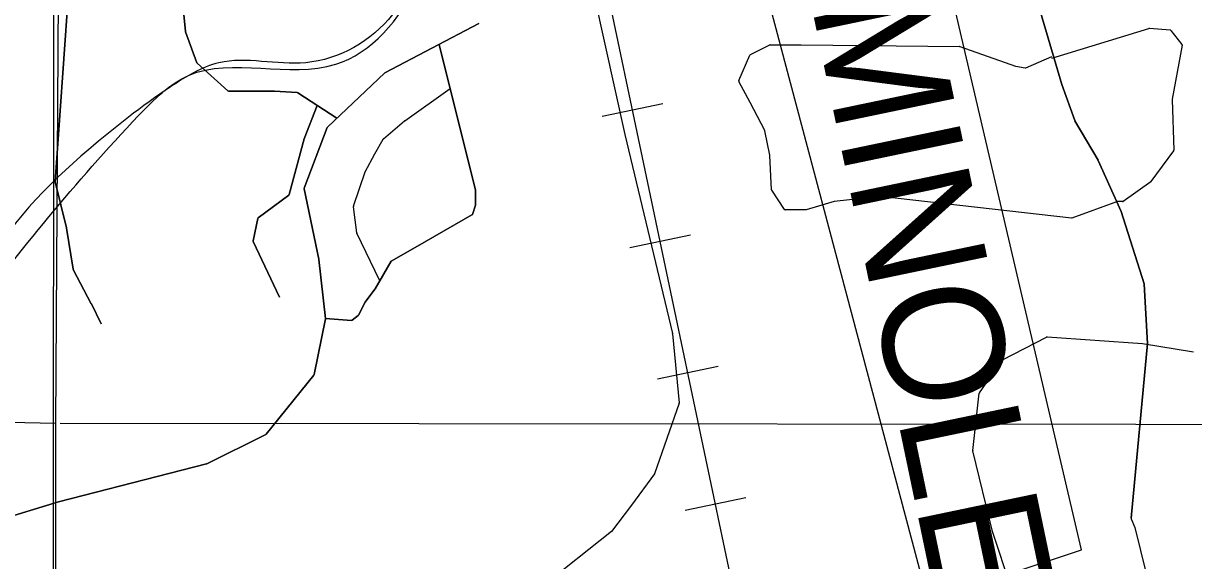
# Model space of a CAD drawing. Extents: x 408847 to 817539, y 923858 to 1151780.
# Drawn here: x 499771 to 504133, y 1056242 to 1058243 of the extents above; entities that cross this region are included whole.
import ezdxf

# ---------------------------------------------------------------- set-up
doc = ezdxf.new("R2010")
doc.units = 0
for name, color, linetype in [('Level 12', 7, 'Continuous'), ('Level 39', 7, 'Continuous'), ('Local Roads Improved', 7, 'Continuous'), ('Local Roads Paved', 7, 'Continuous'), ('Narrow River Creek and Branch and Slough', 7, 'Continuous'), ('Railroads', 7, 'Continuous'), ('Railroads Text', 7, 'Continuous'), ('Section Lines', 7, 'Continuous')]:
    doc.layers.add(name, color=color, linetype=linetype)

msp = doc.modelspace()

# ---------------------------------------------------------------- linework, layer by layer
at = {"layer": 'Level 12'}
msp.add_spline([(495603.3, 1046713.4), (495761.9, 1046773.2), (495913.1, 1047052.1), (495881.6, 1047476.9), (496294.6, 1047971.2), (496438.5, 1048509.7), (496371.8, 1048946.8), (496340.9, 1049045.7), (496285.1, 1049225.1), (496199.4, 1049510.1), (496115.7, 1049787.1), (497150.1, 1050216.1), (497142.2, 1050322.2), (497304.7, 1050638.6), (497839.6, 1051012.6), (498238.7, 1051585.1), (498453, 1051721.1), (499480.1, 1051938.3), (500137.1, 1052304.1), (501176.7, 1052833.8), (501631.7, 1053358.2), (501665.9, 1053474.3), (501682.3, 1053806.9), (500410.7, 1055014.4), (499512.6, 1055498.3), (499222.7, 1055797.1), (499087.1, 1056246.1), (499139.5, 1056468.4), (499556.6, 1057135), (500200.1, 1057899.6), (500386.5, 1058049.6), (500935, 1058091), (501235.6, 1058391.2), (501326.4, 1058954), (501605.6, 1059771.1), (501783.2, 1060031.1)], degree=3, dxfattribs=at)
at = {"layer": 'Level 39'}
msp.add_lwpolyline([(502347.7, 1059081.9), (503142.5, 1056091.3), (503714.8, 1056282.2), (503015.3, 1059272.8)], close=True, dxfattribs=at)
at = {"layer": 'Local Roads Improved'}
for p, q in [((499888.8, 1057653.9), (499950.1, 1058507.1)), ((503641.1, 1058016.1), (503487.7, 1058538.1)), ((500349.9, 1058463), (500374.3, 1058213.3)), ((501467.9, 1058243.3), (501118.5, 1058059.3)), ((500374.5, 1058212.3), (500417, 1058096.9)), ((501320.9, 1058163.6), (501456, 1057623)), ((501456, 1057623), (501320.9, 1058163.6)), ((500418.1, 1058095.3), (500533, 1057992.5)), ((501117.6, 1058058.7), (500903.6, 1057856.8)), ((500535.6, 1057991.4), (500706.1, 1057991.4)), ((500706.4, 1057991.4), (500791.2, 1057985.4)), ((500793.1, 1057984.7), (500938.6, 1057889.8)), ((501191.9, 1057880.8), (501361.5, 1058001)), ((503690.2, 1057881), (503641.2, 1058015.9)), ((500816.9, 1057813.3), (500865.3, 1057937.7)), ((500816.9, 1057813.3), (500865.3, 1057937.7)), ((500902.6, 1057855.3), (500817.3, 1057629.7)), ((501112.4, 1057813.6), (501191.7, 1057880.6)), ((503776.3, 1057733.3), (503690.5, 1057880.4)), ((500761.9, 1057605.4), (500816.8, 1057812.9)), ((500761.9, 1057605.4), (500816.8, 1057812.9)), ((501081.2, 1057757.8), (501111.5, 1057812.5)), ((501044.4, 1057690.4), (501081.1, 1057757.7)), ((503862.4, 1057542.7), (503776.5, 1057732.9)), ((501001.5, 1057561.8), (501044.2, 1057689.8)), ((499931.7, 1057481.2), (499888.9, 1057652.6)), ((500646, 1057518.8), (500760.4, 1057603.2)), ((500646, 1057518.8), (500760.4, 1057603.2)), ((500817.1, 1057627.5), (500872.1, 1057364.4)), ((501456.1, 1057622), (501456.1, 1057567.8)), ((501456.1, 1057567.8), (501456.1, 1057622)), ((501013.5, 1057463.2), (501001.4, 1057560.1)), ((501455.9, 1057566.5), (501444.3, 1057531.7)), ((501444.3, 1057531.7), (501455.9, 1057566.5)), ((503948.3, 1057272.4), (503862.5, 1057542.3)), ((500626.6, 1057433.2), (500644.4, 1057516.5)), ((500626.6, 1057433.2), (500644.4, 1057516.5)), ((499956.2, 1057328), (499931.8, 1057480.9)), ((501099.3, 1057284.4), (501013.8, 1057462)), ((500724.7, 1057222.8), (500626.9, 1057430.6)), ((500724.7, 1057222.8), (500626.9, 1057430.6)), ((500023.9, 1057198.2), (499956.6, 1057326.7)), ((500872.2, 1057364), (500896.7, 1057143.5)), ((501142.1, 1057357.1), (501081.3, 1057253.7)), ((501081.3, 1057253.7), (501142.1, 1057357.1)), ((501081, 1057253.3), (501044.5, 1057204.6)), ((501044.5, 1057204.6), (501081, 1057253.3)), ((503960.8, 1057050.8), (503948.5, 1057271.4)), ((500060.8, 1057124.4), (500024, 1057198.1)), ((501044.1, 1057204), (501020.1, 1057156)), ((501020.1, 1057156), (501044.1, 1057204)), ((501018.9, 1057154.6), (500996.3, 1057137.6)), ((500996.3, 1057137.6), (501018.9, 1057154.6)), ((500896.6, 1057142.2), (500853.9, 1056934.7)), ((500993.6, 1057136.8), (500896.7, 1057143.7)), ((500896.7, 1057143.7), (500993.6, 1057136.8)), ((503899.4, 1056399.7), (503960.8, 1057050.2)), ((500853.1, 1056933), (500676, 1056713)), ((500674.7, 1056712), (500454.6, 1056601.9)), ((500453.8, 1056601.6), (499901.1, 1056460.3)), ((499900.9, 1056460.2), (499513.8, 1056343.4))]:
    msp.add_line(p, q, dxfattribs=at)
for points in [[(501442.5, 1057529.5), (501271.7, 1057431.8), (501143.5, 1057358.6)], [(501143.5, 1057358.6), (501271.7, 1057431.8), (501442.5, 1057529.5)]]:
    msp.add_lwpolyline(points, dxfattribs=at)
for centre, start, end in [((500378.2, 1058213.7), 185.5696, 200.2162), ((500420.7, 1058098.3), 200.2162, 228.1666), ((501120.4, 1058055.8), 117.7695, 133.3286), ((500535.6, 1057995.4), 228.1666, 270), ((500706.1, 1057987.4), 85.9125, 90), ((500791, 1057981.4), 56.8764, 85.9125), ((503645, 1058017.2), 196.3823, 199.9745), ((500906.3, 1057853.9), 133.3286, 159.2833), ((501194.2, 1057877.6), 125.3238, 130.2495), ((503694, 1057882.4), 199.9745, 210.2448), ((500820.7, 1057811.9), 158.7585, 165.1801), ((500820.7, 1057811.9), 158.7585, 165.1801), ((501115, 1057810.5), 130.2495, 150.9567), ((501084.7, 1057755.8), 150.9567, 151.4008), ((503772.8, 1057731.3), 24.2945, 30.2448), ((501048, 1057688.5), 151.4008, 161.5731), ((499892.8, 1057653.6), 175.887, 194.03), ((500821, 1057628.3), 159.2833, 191.8161), ((500758, 1057606.4), 306.3971, 345.1801), ((500758, 1057606.4), 306.3971, 345.1801), ((501452.1, 1057622), 0, 14.03), ((501452.1, 1057622), 0, 14.03), ((501005.3, 1057560.6), 161.5731, 187.1217), ((501452.1, 1057567.8), 341.5731, 0), ((501452.1, 1057567.8), 341.5731, 0), ((503858.7, 1057541.1), 17.6424, 24.2945), ((500648.3, 1057515.6), 126.3971, 167.9107), ((500648.3, 1057515.6), 126.3971, 167.9107), ((501440.5, 1057532.9), 299.7564, 341.5731), ((501440.5, 1057532.9), 299.7564, 341.5731), ((499927.8, 1057480.2), 9.0861, 14.03), ((501017.4, 1057463.7), 187.1217, 205.6995), ((500630.5, 1057432.3), 167.9107, 205.1908), ((500630.5, 1057432.3), 167.9107, 205.1908), ((499960.2, 1057328.6), 189.0861, 207.635), ((500868.2, 1057363.6), 6.3373, 11.8161), ((501145.5, 1057355.1), 119.7564, 149.5461), ((501145.5, 1057355.1), 119.7564, 149.5461), ((501077.8, 1057255.7), 323.1429, 329.5461), ((501077.8, 1057255.7), 323.1429, 329.5461), ((503944.5, 1057271.2), 3.1783, 17.6424), ((500020.4, 1057196.3), 26.5544, 27.635), ((501047.7, 1057202.2), 143.1429, 153.4456), ((501047.7, 1057202.2), 143.1429, 153.4456), ((501016.5, 1057157.8), 306.8827, 333.4456), ((501016.5, 1057157.8), 306.8827, 333.4456), ((500892.7, 1057143), 348.3716, 6.3373), ((500993.9, 1057140.8), 265.9125, 306.8827), ((500993.9, 1057140.8), 265.9125, 306.8827), ((503956.8, 1057050.6), 354.6132, 3.1784), ((500850, 1056935.5), 321.1597, 348.3716), ((500672.9, 1056715.6), 296.5757, 321.1597), ((500452.8, 1056605.5), 284.3418, 296.5757), ((499902.1, 1056456.4), 104.3418, 106.79)]:
    msp.add_arc(centre, 4, start, end, dxfattribs=at)
at = {"layer": 'Local Roads Paved'}
for p, q in [((501478.3, 1060233.5), (502013, 1057829.5)), ((499950.1, 1058507.1), (499888.8, 1057653.9)), ((503487.7, 1058538.1), (503641.1, 1058016.1)), ((500374.3, 1058213.3), (500349.9, 1058463)), ((501118.5, 1058059.3), (501467.9, 1058243.3)), ((501467.9, 1058243.3), (501118.5, 1058059.3)), ((500417, 1058096.9), (500374.5, 1058212.3)), ((503604.3, 1058114.4), (503966.2, 1058224.8)), ((503967.7, 1058225), (504045.1, 1058219.1)), ((504047.9, 1058217.5), (504088.8, 1058165)), ((501320.9, 1058163.6), (501456, 1057623)), ((502480.8, 1058127.3), (502552.4, 1058163.2)), ((502554.2, 1058163.6), (502670, 1058163.6)), ((502670, 1058163.6), (503259.4, 1058157.4)), ((503260.7, 1058157.2), (503468.7, 1058083.8)), ((504089.5, 1058161.8), (504053.1, 1057961.1)), ((502437.2, 1058030.1), (502478.9, 1058125.4)), ((503507, 1058078), (503604.3, 1058120.5)), ((500533, 1057992.5), (500418.1, 1058095.3)), ((503469.4, 1058083.6), (503504.8, 1058077.7)), ((500903.6, 1057856.8), (501117.6, 1058058.7)), ((501117.6, 1058058.7), (500903.6, 1057856.8)), ((502479.5, 1057948.4), (502437.4, 1058026.6)), ((500706.1, 1057991.4), (500535.6, 1057991.4)), ((500791.2, 1057985.4), (500706.4, 1057991.4)), ((500938.6, 1057889.8), (500793.1, 1057984.7)), ((501191.9, 1057880.8), (501361.5, 1058001)), ((503641.2, 1058015.9), (503690.2, 1057881)), ((500865.3, 1057937.7), (500816.9, 1057813.3)), ((502534.5, 1057844.3), (502479.5, 1057948.3)), ((504053, 1057960.2), (504059.1, 1057771.4)), ((500817.3, 1057629.7), (500902.6, 1057855.3)), ((500902.6, 1057855.3), (500817.3, 1057629.7)), ((501112.4, 1057813.6), (501191.7, 1057880.6)), ((503690.5, 1057880.4), (503776.3, 1057733.3)), ((500816.8, 1057812.9), (500761.9, 1057605.4)), ((501081.2, 1057757.8), (501111.5, 1057812.5)), ((502013, 1057829.5), (502190.5, 1057087.7)), ((502553.2, 1057751.9), (502534.9, 1057843.2)), ((504058.3, 1057768.9), (503973.5, 1057653.7)), ((501044.4, 1057690.4), (501081.1, 1057757.7)), ((502559.3, 1057623.5), (502553.3, 1057751.3)), ((503776.5, 1057732.9), (503862.4, 1057542.7)), ((501001.5, 1057561.8), (501044.2, 1057689.8)), ((499888.9, 1057652.6), (499931.7, 1057481.2)), ((503972.6, 1057652.8), (503869.6, 1057580.1)), ((500760.4, 1057603.2), (500646, 1057518.8)), ((500872.1, 1057364.4), (500817.1, 1057627.5)), ((500817.1, 1057627.5), (500872.1, 1057364.4)), ((501456.1, 1057622), (501456.1, 1057567.8)), ((502607.4, 1057550.4), (502560, 1057621.5)), ((502964.6, 1057597.8), (502793.3, 1057579.4)), ((503677.1, 1057518), (502965.5, 1057597.8)), ((501013.5, 1057463.2), (501001.4, 1057560.1)), ((501455.9, 1057566.5), (501444.3, 1057531.7)), ((502687.9, 1057548.6), (502610.7, 1057548.6)), ((502792.6, 1057579.3), (502689, 1057548.8)), ((503849.5, 1057579.2), (503678.9, 1057518.2)), ((503867.3, 1057579.4), (503850.8, 1057579.4)), ((503862.5, 1057542.3), (503948.3, 1057272.4)), ((500644.4, 1057516.5), (500626.6, 1057433.2)), ((499931.8, 1057480.9), (499956.2, 1057328)), ((501099.3, 1057284.4), (501013.8, 1057462)), ((500626.9, 1057430.6), (500724.7, 1057222.8)), ((499956.6, 1057326.7), (500023.9, 1057198.2)), ((500896.7, 1057143.5), (500872.2, 1057364)), ((500872.2, 1057364), (500896.7, 1057143.5)), ((501142.1, 1057357.1), (501081.3, 1057253.7)), ((501081, 1057253.3), (501044.5, 1057204.6)), ((503948.5, 1057271.4), (503960.8, 1057050.8)), ((500024, 1057198.1), (500060.8, 1057124.4)), ((501044.1, 1057204), (501020.1, 1057156)), ((501018.9, 1057154.6), (500996.3, 1057137.6)), ((500853.9, 1056934.7), (500896.6, 1057142.2)), ((500896.6, 1057142.2), (500853.9, 1056934.7)), ((500993.6, 1057136.8), (500896.7, 1057143.7)), ((502190.6, 1057087.2), (502215.1, 1056830)), ((503420.8, 1056989.5), (503584.9, 1057074.6)), ((503587, 1057075.1), (503942.4, 1057050.5)), ((503960.8, 1057050.2), (503899.4, 1056399.7)), ((503942.4, 1057050.5), (504132.6, 1057019.8)), ((503334.4, 1056866.9), (503419.3, 1056988.2)), ((500676, 1056713), (500853.1, 1056933)), ((500853.1, 1056933), (500676, 1056713)), ((503309.3, 1056651.5), (503333.7, 1056865.1)), ((502214.9, 1056828.3), (502123.2, 1056565.3)), ((500454.6, 1056601.9), (500674.7, 1056712)), ((500674.7, 1056712), (500454.6, 1056601.9)), ((503383, 1056349.5), (503309.4, 1056650.1)), ((499901.1, 1056460.3), (500453.8, 1056601.6)), ((500453.8, 1056601.6), (499901.1, 1056460.3)), ((502122.6, 1056564.3), (502036.9, 1056447.9)), ((499513.8, 1056343.4), (499900.9, 1056460.2)), ((499900.9, 1056460.2), (499513.8, 1056343.4)), ((502036.9, 1056447.9), (501963.2, 1056349.5)), ((503899.7, 1056397.8), (503913.3, 1056364.5)), ((503913.3, 1056364.5), (503956.1, 1056193.1)), ((501963.2, 1056349.5), (501702.5, 1056144)), ((503519.6, 1055941.1), (503383, 1056349.5))]:
    msp.add_line(p, q, dxfattribs=at)
msp.add_lwpolyline([(501442.5, 1057529.5), (501271.7, 1057431.8), (501143.5, 1057358.6)], dxfattribs=at)
for centre, start, end in [((500378.2, 1058213.7), 185.5696, 200.2162), ((503967.4, 1058221), 85.5993, 106.9736), ((504044.8, 1058215.1), 37.862, 85.5993), ((502554.2, 1058159.6), 90, 116.5757), ((502670, 1058159.6), 89.4029, 90), ((503259.4, 1058153.4), 70.5516, 89.4029), ((504085.6, 1058162.5), 349.6999, 37.862), ((502482.6, 1058123.7), 116.5757, 156.3804), ((500420.7, 1058098.3), 200.2162, 228.1666), ((503470.1, 1058087.5), 250.5516, 260.5333), ((503505.4, 1058081.6), 260.5333, 293.6392), ((501120.4, 1058055.8), 117.7695, 133.3286), ((501120.4, 1058055.8), 117.7695, 133.3286), ((502440.9, 1058028.5), 156.3804, 208.2896), ((500535.6, 1057995.4), 228.1666, 270), ((500706.1, 1057987.4), 85.9125, 90), ((500791, 1057981.4), 56.8764, 85.9125), ((503645, 1058017.2), 196.3823, 199.9745), ((502476, 1057946.5), 27.8862, 28.2896), ((504057, 1057960.4), 169.6999, 181.8468), ((500906.3, 1057853.9), 133.3286, 159.2833), ((500906.3, 1057853.9), 133.3286, 159.2833), ((501194.2, 1057877.6), 125.3238, 130.2495), ((503694, 1057882.4), 199.9745, 210.2448), ((500820.7, 1057811.9), 158.7585, 165.1801), ((501115, 1057810.5), 130.2495, 150.9567), ((502531, 1057842.5), 11.3048, 27.8862), ((504055.1, 1057771.3), 323.6284, 1.8468), ((501084.7, 1057755.8), 150.9567, 151.4008), ((502549.3, 1057751.1), 2.725, 11.3048), ((503772.8, 1057731.3), 24.2945, 30.2448), ((501048, 1057688.5), 151.4008, 161.5731), ((499892.8, 1057653.6), 175.887, 194.03), ((500821, 1057628.3), 159.2833, 191.8161), ((500821, 1057628.3), 159.2833, 191.8161), ((503970.2, 1057656.1), 305.2302, 323.6284), ((500758, 1057606.4), 306.3971, 345.1801), ((501452.1, 1057622), 0, 14.03), ((502563.3, 1057623.7), 182.725, 213.6777), ((502965, 1057593.8), 83.6026, 96.1183), ((501005.3, 1057560.6), 161.5731, 187.1217), ((501452.1, 1057567.8), 341.5731, 0), ((502610.7, 1057552.6), 213.6777, 270), ((502687.9, 1057552.6), 270, 286.3968), ((502793.7, 1057575.4), 96.1183, 106.3968), ((503850.8, 1057575.4), 90, 109.6623), ((503858.7, 1057541.1), 17.6424, 24.2945), ((503867.3, 1057583.4), 270, 305.2302), ((500648.3, 1057515.6), 126.3971, 167.9107), ((501440.5, 1057532.9), 299.7564, 341.5731), ((503677.6, 1057522), 263.6026, 289.6623), ((499927.8, 1057480.2), 9.0861, 14.03), ((501017.4, 1057463.7), 187.1217, 205.6995), ((500630.5, 1057432.3), 167.9107, 205.1908), ((499960.2, 1057328.6), 189.0861, 207.635), ((500868.2, 1057363.6), 6.3373, 11.8161), ((500868.2, 1057363.6), 6.3373, 11.8161), ((501145.5, 1057355.1), 119.7564, 149.5461), ((501077.8, 1057255.7), 323.1429, 329.5461), ((503944.5, 1057271.2), 3.1784, 17.6424), ((500020.4, 1057196.3), 26.5544, 27.635), ((501047.7, 1057202.2), 143.1429, 153.4456), ((501016.5, 1057157.8), 306.8827, 333.4456), ((500892.7, 1057143), 348.3716, 6.3373), ((500892.7, 1057143), 348.3716, 6.3373), ((500993.9, 1057140.8), 265.9125, 306.8827), ((502186.6, 1057086.8), 5.4378, 13.4599), ((503586.7, 1057071.1), 86.053, 117.4185), ((503956.8, 1057050.6), 354.6132, 3.1784), ((503422.6, 1056986), 117.4185, 145.0205), ((500850, 1056935.5), 321.1597, 348.3716), ((500850, 1056935.5), 321.1597, 348.3716), ((503337.7, 1056864.6), 145.0205, 173.4832), ((502211.1, 1056829.7), 340.7776, 5.4378), ((500672.9, 1056715.6), 296.5757, 321.1597), ((500672.9, 1056715.6), 296.5757, 321.1597), ((503313.3, 1056651.1), 173.4832, 193.7546), ((500452.8, 1056605.5), 284.3418, 296.5757), ((500452.8, 1056605.5), 284.3418, 296.5757), ((502119.4, 1056566.6), 323.6284, 340.7776), ((499902.1, 1056456.4), 104.3418, 106.79), ((499902.1, 1056456.4), 104.3418, 106.79), ((502033.7, 1056450.3), 323.1429, 323.6284), ((503903.4, 1056399.3), 174.6132, 202.15)]:
    msp.add_arc(centre, 4, start, end, dxfattribs=at)
at = {"layer": 'Narrow River Creek and Branch and Slough'}
msp.add_lwpolyline([(499858.1, 1060490.5), (499862.7, 1060250), (499992.7, 1060173.7), (500296.5, 1059776.6), (500303.7, 1059145.6), (499882.6, 1058484.9), (499879.5, 1051164.5), (499528.8, 1046002.1), (499521.5, 1044940.3)], dxfattribs=at)
msp.add_spline([(501823.8, 1060608.8), (501721.6, 1059930.2), (501577.8, 1059570.7), (501416.1, 1059193.2), (501290.2, 1058797.8), (501254.3, 1058528.2), (501146.4, 1058276.5), (500822.9, 1058096.8), (500499.4, 1058096.8), (500319.6, 1058006.9), (500014, 1057773.2), (499618.6, 1057305.9), (499456.8, 1056910.5), (499187.2, 1056551), (499079.4, 1056227.4), (499115.3, 1055957.8), (499223.2, 1055724.1), (499492.8, 1055490.5), (499762.4, 1055310.7), (500103.9, 1055166.9), (500535.3, 1054969.2), (501020.6, 1054627.7), (501398.1, 1054340.1), (501631.7, 1053998.6), (501721.6, 1053747), (501721.6, 1053459.4), (501523.9, 1053153.8), (501182.4, 1052884.2), (500589.2, 1052542.7), (500157.8, 1052291), (499672.5, 1052039.4), (499259.1, 1051877.6), (498863.7, 1051823.7), (498486.2, 1051697.9), (498198.6, 1051518.1), (497982.9, 1051248.5), (497749.2, 1050978.9), (497461.6, 1050763.2), (497263.9, 1050583.5), (497156.1, 1050349.8), (497102.1, 1050116.1), (496850.5, 1050026.2), (496648.9, 1049988.4)], degree=3, dxfattribs=at)
at = {"layer": 'Railroads'}
for p, q in [((501928.5, 1057897.1), (502153.6, 1057944.6)), ((502031.7, 1057407.9), (502256.7, 1057455.3)), ((502134.8, 1056918.6), (502359.9, 1056966.1)), ((502238, 1056429.4), (502463, 1056476.9))]:
    msp.add_line(p, q, dxfattribs=at)
for points in [[(510079.2, 1019797.2), (501500.3, 1060485.3), (501512.6, 1060426.3), (495655.5, 1088705.6), (495655.5, 1088705.6), (495297.5, 1089286.4), (494680.1, 1089502.7), (494680.1, 1089502.7), (486588.8, 1089533.8), (486588.8, 1089533.8), (485948.3, 1089769.1), (485607.8, 1090360.4), (485592.6, 1090534.9), (485592.6, 1090534.9), (485598.8, 1095821.6), (485577.9, 1096140.9), (484280, 1105896.4), (484264.6, 1106103.9), (484317, 1113718.1)], [(511050.1, 1014993.9), (510079.2, 1019797.2), (501500.3, 1060485.3)]]:
    msp.add_lwpolyline(points, dxfattribs=at)
at = {"layer": 'Section Lines'}
for p, q in [((499922.4, 1061862.8), (499889.9, 1056754)), ((499889.9, 1056754), (499891.8, 1051445))]:
    msp.add_line(p, q, dxfattribs=at)
for points in [[(494487.3, 1056871.9), (499889.9, 1056754)], [(499907.5, 1056754.1), (505254.8, 1056749)]]:
    msp.add_lwpolyline(points, dxfattribs=at)

# ---------------------------------------------------------------- texts
at = {"layer": 'Railroads Text'}
msp.add_text('SEMINOLE', height=450, rotation=281.7846, dxfattribs=at).set_placement((502543.2, 1059099.2))

doc.saveas('drawing.dxf')
